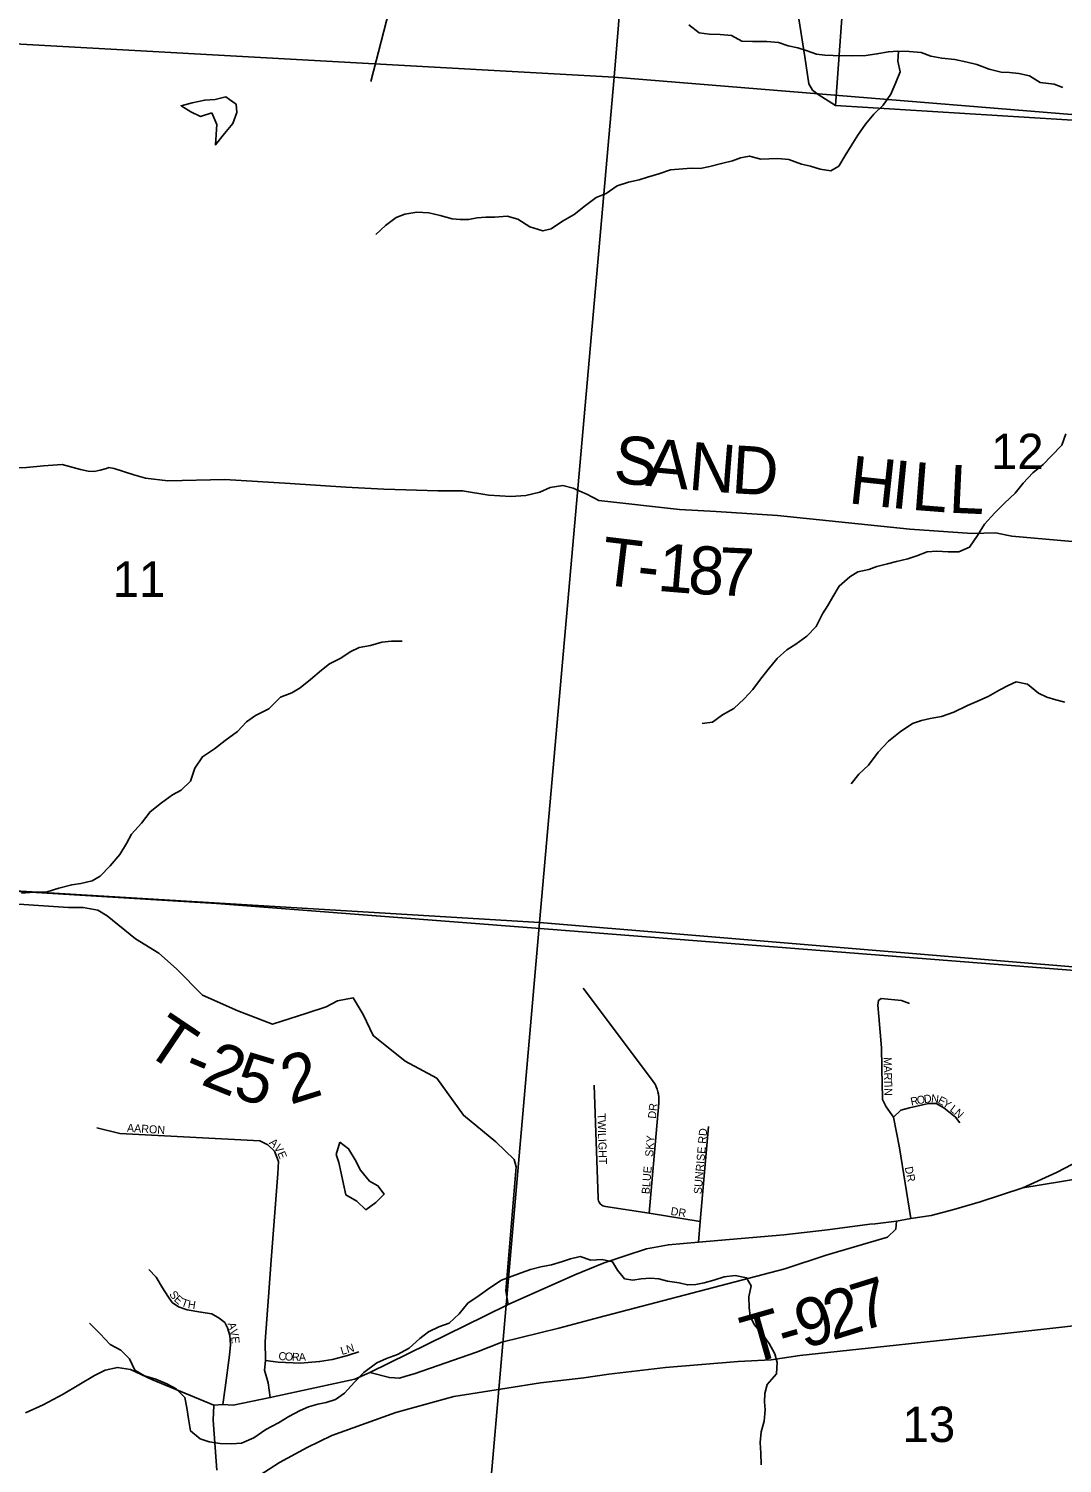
# Model space of a CAD drawing. Extents: x 1715311 to 2083412, y 146837 to 553079.
# Drawn here: x 1946363 to 1952817, y 390110 to 399072 of the extents above; entities that cross this region are included whole.
import ezdxf

# ---------------------------------------------------------------- set-up
doc = ezdxf.new("R2010")
doc.units = 0
for name, color, linetype in [('GM_X_Corporation', 7, 'Continuous'), ('GM_X_County_Road', 7, 'Continuous'), ('GM_X_Minor_Lake', 7, 'Continuous'), ('GM_X_Minor_River', 7, 'Continuous'), ('GM_X_Section', 7, 'Continuous'), ('GM_X_Section_Text', 7, 'Continuous'), ('GM_X_State_Route', 7, 'Continuous'), ('GM_X_Township', 7, 'Continuous'), ('GM_X_Township_Road', 7, 'Continuous'), ('GM_X_Township_Road_Text', 7, 'Continuous'), ('GM_X_Township_ROW', 7, 'Continuous'), ('GM_X_Township_Subdivision', 7, 'Continuous'), ('GM_X_Township_Subdivision_Text', 7, 'Continuous')]:
    doc.layers.add(name, color=color, linetype=linetype)

msp = doc.modelspace()

# ---------------------------------------------------------------- linework, layer by layer
at = {"layer": 'GM_X_Corporation'}
msp.add_lwpolyline([(1951400.8, 398593.3), (1951790.1, 403958.4), (1951882.2, 403946.4), (1952369.2, 409772.5), (1952762.7, 413955.4), (1952818.3, 414546), (1956814.1, 414156.7), (1957044.8, 416796.9), (1964305.6, 416004.9), (1963781, 410743.1), (1963333, 410778.7), (1963244.1, 409751.2), (1962327.9, 397543.7), (1960905.9, 397668.7), (1960888.5, 397495.3), (1958909.2, 396708.9), (1958911.4, 397994), (1957493.5, 398049.2), (1956327, 398134.1), (1955402.6, 398190.4), (1955405.6, 398328.5), (1954228.3, 398416.7)], close=True, dxfattribs=at)
at = {"layer": 'GM_X_County_Road'}
for points in [[(1951648.9, 391607.1), (1951782.9, 391622), (1951870.7, 391638.9), (1951999.3, 391658.8), (1952140.1, 391695.6), (1952305.5, 391743), (1952571.8, 391831.9), (1952780.8, 391926.8), (1953028.8, 392055.4), (1953694.1, 392476.6), (1954018.9, 392685.3), (1954287.5, 392856.1), (1954499.2, 392998)], [(1946343.8, 390425.3), (1946452.8, 390476.1), (1946579.5, 390542.3), (1946775.3, 390659.4), (1946840.6, 390692.1), (1946917.3, 390709.3), (1946999.9, 390695.9), (1947132.3, 390634.5), (1947520.1, 390473.2), (1947575.7, 390477.4), (1947641.2, 390474.2), (1947871.3, 390521.2), (1948399.2, 390636.4), (1948493.2, 390676.7), (1949212.9, 391032.2), (1949356.8, 391102.5), (1949773.5, 391288.3), (1949955.9, 391362), (1950094.8, 391408.9), (1950221.2, 391449.1), (1950358.4, 391475.8), (1950545, 391491.9), (1951078.4, 391537.8), (1951351, 391568.5), (1951616.2, 391603.5), (1951648.9, 391607.1)]]:
    msp.add_lwpolyline(points, dxfattribs=at)
at = {"layer": 'GM_X_Minor_Lake'}
for points in [[(1947617.3, 398629.8), (1947594.6, 398646.2), (1947528.6, 398630.4), (1947462.7, 398626.6), (1947384.7, 398608.9), (1947314.7, 398591.1), (1947376.5, 398552.8), (1947436.4, 398524.6), (1947506.4, 398546.4)], [(1947506.4, 398546.4), (1947537.7, 398474.8), (1947529.7, 398346.1), (1947585.9, 398418), (1947638, 398479.9), (1947662.2, 398549.9), (1947658.4, 398600), (1947617.3, 398629.8)], [(1948305.4, 392117), (1948283.2, 392039), (1948301, 391988.9), (1948314.8, 391922.8), (1948328.5, 391854.7), (1948344.3, 391786.5), (1948412.1, 391748.3), (1948467.8, 391694), (1948531.9, 391739.9), (1948562.8, 391770.6)], [(1948562.8, 391770.6), (1948584.1, 391791.8), (1948544.3, 391844), (1948492.4, 391872.1), (1948434.7, 391942.4), (1948401, 392006.6), (1948361.2, 392074.8), (1948305.4, 392117)]]:
    msp.add_lwpolyline(points, dxfattribs=at)
at = {"layer": 'GM_X_Minor_River'}
for points in [[(1952821.8, 398705), (1952765.9, 398725.2), (1952680, 398735.5), (1952612.3, 398777.8), (1952546.4, 398792), (1952488.4, 398798.2), (1952436.5, 398800.4), (1952360.6, 398820.6), (1952284.8, 398848.9), (1952222.9, 398863.1), (1952147.1, 398879.4), (1952065.2, 398887.7), (1951997.3, 398899.9), (1951935.4, 398924.2), (1951861.5, 398930.4), (1951789.6, 398932.7), (1951731.6, 398928.9), (1951659.6, 398915.1), (1951589.7, 398905.3), (1951509.8, 398903.6), (1951385.9, 398904), (1951333.9, 398908.1), (1951282, 398914.3), (1951218.1, 398936.6), (1951166.3, 398952.8), (1951106.3, 398965), (1951044.5, 398987.2), (1950972.6, 398993.5), (1950882.7, 398991.7), (1950816.7, 398994), (1950750.9, 399030.2), (1950681, 399036.5), (1950613.1, 399038.7), (1950549.2, 399046.9), (1950485.4, 399097.2)], [(1951794.1, 398932.5), (1951791.4, 398870.6), (1951805.1, 398802.5), (1951778.9, 398736.5), (1951746.7, 398662.5), (1951698.5, 398594.6), (1951640.4, 398538.7), (1951588.2, 398476.8), (1951540, 398406.9), (1951499.8, 398341), (1951461.7, 398281), (1951421.5, 398213.1), (1951371.4, 398185.2), (1951305.5, 398195.4), (1951245.6, 398213.7), (1951189.7, 398225.9), (1951109.9, 398256.2), (1951042, 398262.4), (1950988, 398258.6), (1950934.1, 398256.7), (1950864.2, 398277), (1950808.2, 398265.2), (1950758.2, 398247.3), (1950690.2, 398229.5), (1950616.2, 398211.8), (1950556.3, 398199.9), (1950502.3, 398202.1), (1950448.3, 398196.3), (1950370.4, 398190.5), (1950298.4, 398164.8), (1950228.4, 398145), (1950174.4, 398129.1), (1950108.4, 398113.3), (1950038.4, 398091.5), (1949970.3, 398043.7), (1949906.3, 398017.9), (1949840.2, 397968), (1949770, 397912.2), (1949696, 397870.4), (1949625.9, 397822.6), (1949573.9, 397808.8), (1949492, 397835), (1949418.3, 397883.3), (1949350.4, 397901.6), (1949274.5, 397895.8), (1949218.5, 397896), (1949164.5, 397890.2), (1949110.6, 397880.4), (1949058.6, 397880.5), (1949006.7, 397884.7), (1948932.8, 397905), (1948862.9, 397921.2), (1948787, 397925.5), (1948711.1, 397913.7), (1948659, 397893.9), (1948590.9, 397844), (1948530.8, 397786.2)], [(1952840.4, 396540.5), (1952814.2, 396470.5), (1952748, 396402.7), (1952697.9, 396350.8), (1952633.7, 396296.9), (1952573.6, 396233.1), (1952523.4, 396171.2), (1952457.3, 396107.3), (1952397.1, 396047.4), (1952330.9, 395977.6), (1952288.7, 395905.6), (1952238.5, 395833.8), (1952170.5, 395803.9), (1952104.5, 395804.1), (1952034.6, 395808.4), (1951974.7, 395804.6), (1951908.6, 395778.8), (1951852.6, 395761), (1951782.6, 395743.2), (1951726.7, 395729.3), (1951658.7, 395713.5), (1951608.6, 395693.7), (1951540.7, 395679.9), (1951490.6, 395648), (1951424.5, 395590.2), (1951384.3, 395522.2), (1951354.1, 395468.3), (1951320, 395416.4), (1951279.7, 395338.4), (1951221.6, 395276.5), (1951153.5, 395226.7), (1951097.4, 395192.9), (1951037.3, 395137), (1950979.1, 395067.1), (1950926.9, 395001.2), (1950884.8, 394945.3), (1950830.6, 394885.4), (1950766.5, 394825.6), (1950696.4, 394785.8), (1950632.3, 394739.9), (1950568.3, 394732.1)], [(1946318.6, 393671.1), (1946394.6, 393678.8), (1946478.5, 393680.6), (1946552.5, 393702.3), (1946632.5, 393724.1), (1946688.5, 393731.9), (1946760.5, 393749.7), (1946810.6, 393777.6), (1946872.7, 393843.4), (1946932.9, 393913.3), (1946973.1, 393983.2), (1947005.3, 394041.2), (1947067.5, 394109.1), (1947121.7, 394181), (1947191.8, 394236.8), (1947261.9, 394286.6), (1947315.9, 394314.5), (1947374.1, 394372.3), (1947400.3, 394452.3), (1947448.6, 394524.2), (1947522.7, 394574), (1947590.8, 394625.9), (1947666.9, 394681.7), (1947723, 394741.5), (1947779.1, 394781.4), (1947863.2, 394823.2), (1947935.4, 394897), (1948007.4, 394922.8), (1948059.5, 394954.7), (1948123.6, 395006.5), (1948191.7, 395064.3), (1948241.8, 395104.2), (1948311.9, 395140), (1948369.9, 395179.9), (1948428, 395205.7), (1948498, 395219.5), (1948568, 395239.3), (1948629.9, 395247.1), (1948695.9, 395246.9)], [(1952832.6, 394864.7), (1952776.7, 394878.9), (1952720.8, 394897.1), (1952669, 394921.3), (1952599.2, 394977.6), (1952529.4, 394991.9), (1952479.3, 394970), (1952427.3, 394942.2), (1952355.2, 394900.4), (1952283.2, 394868.6), (1952225.1, 394844.7), (1952141.1, 394803), (1952063.1, 394775.2), (1951993.1, 394763.4), (1951939.1, 394749.6), (1951881.1, 394731.8), (1951805, 394680), (1951732.8, 394622.1), (1951666.7, 394552.3), (1951606.4, 394472.4), (1951546.3, 394414.5), (1951498.1, 394354.6)], [(1950938, 390100.4), (1950934.3, 390172.5), (1950930.5, 390240.6), (1950936.7, 390306.6), (1950956.9, 390372.6), (1950961.2, 390444.6), (1950957.4, 390494.7), (1950959.5, 390546.7), (1950973.7, 390602.7), (1951033.9, 390668.6), (1951038.1, 390740.7), (1951022.3, 390794.8), (1950986.6, 390858.9), (1950942.8, 390919.1), (1950893.1, 390977.3), (1950869.3, 391029.5), (1950861.5, 391083.6), (1950859.7, 391149.6), (1950873.9, 391219.6), (1950846.1, 391269.8), (1950774.3, 391284), (1950706.3, 391274.2), (1950642.3, 391254.5), (1950580.3, 391238.6), (1950528.3, 391226.8), (1950476.3, 391225), (1950424.4, 391237.1), (1950352.5, 391247.4), (1950298.6, 391263.6), (1950246.7, 391265.8), (1950188.7, 391262), (1950136.7, 391254.1), (1950084.8, 391262.3), (1950041.1, 391316.5), (1950009.3, 391368.6), (1949943.4, 391382.9), (1949873.4, 391379.1), (1949807.6, 391401.3), (1949745.6, 391387.5), (1949695.6, 391371.7), (1949627.6, 391349.9), (1949561.6, 391338.1), (1949497.6, 391320.3), (1949437.6, 391300.5), (1949365.5, 391272.7), (1949315.5, 391254.8), (1949243.4, 391207), (1949175.3, 391159.2), (1949105.2, 391111.4), (1949051, 391043.5), (1948988.9, 390985.7), (1948924.9, 390961.9), (1948860.8, 390932), (1948806.7, 390890.2), (1948738.6, 390830.4), (1948666.5, 390790.6), (1948598.5, 390764.8), (1948536.5, 390736.9), (1948456.3, 390677.1), (1948398.2, 390617.3), (1948336, 390547.4), (1948279.9, 390509.6), (1948221.9, 390489.8), (1948169.9, 390479.9), (1948109.9, 390462.1), (1948057.9, 390440.2), (1947987.8, 390402.5), (1947923.7, 390362.6), (1947843.7, 390320.8), (1947769.5, 390269.1), (1947691.5, 390235.3), (1947629.5, 390231.5), (1947559.6, 390233.7), (1947489.7, 390244), (1947433.8, 390262.2), (1947374.1, 390312.4), (1947362.3, 390388.5), (1947350.6, 390456.6), (1947338.8, 390520.7), (1947285.1, 390574.9), (1947225.2, 390607.2), (1947157.4, 390635.4), (1947085.5, 390655.7), (1947025.7, 390691.9), (1946992, 390762.1), (1946938.2, 390816.3), (1946872.4, 390852.5), (1946810.7, 390918.8), (1946743, 390985.1)]]:
    msp.add_lwpolyline(points, dxfattribs=at)
at = {"layer": 'GM_X_Section'}
for points in [[(1950462.1, 404129.8), (1950018.5, 398769.4), (1944666, 399066.9), (1945111.7, 404583.3), (1945173.4, 404578)], [(1950462.1, 404129.8), (1950526.1, 404123.8), (1955906.6, 403678.3), (1955626.7, 400858.1), (1955401, 398329.9), (1950018.5, 398769.4)], [(1944666, 399066.9), (1950018.5, 398769.4), (1949552.9, 393489.1), (1944212.4, 393810.6)], [(1950018.5, 398769.4), (1955401, 398329.9), (1955151.1, 395535.7), (1954935.4, 393041.5), (1949552.9, 393489.1)], [(1944212.4, 393810.6), (1949552.9, 393489.1), (1949095.4, 388230.7), (1943784.9, 388574.3)], [(1949552.9, 393489.1), (1954935.4, 393041.5), (1954689.6, 390305.3), (1954467.9, 387809.1), (1949095.4, 388230.7)]]:
    msp.add_lwpolyline(points, close=True, dxfattribs=at)
at = {"layer": 'GM_X_State_Route'}
msp.add_lwpolyline([(1947770.9, 390012.6), (1947929.3, 390115.7), (1948103.1, 390208.1), (1948256.5, 390284), (1948655.7, 390427.9), (1949017.1, 390528.4), (1949348.5, 390578.5), (1949559.3, 390612), (1949830.4, 390643.8), (1949986.9, 390666.1), (1950339.6, 390708.2), (1950794, 390746.9), (1950999.3, 390755.6), (1951178.3, 390783.7), (1952458.7, 390921.4), (1954755.7, 391177.5)], dxfattribs=at)
at = {"layer": 'GM_X_Township'}
for points in [[(1954591.4, 393055), (1949530.3, 393453.8), (1947535.1, 393607.2), (1944226.4, 393808.8), (1943459.4, 393868.8), (1942568, 394010.2), (1933970.2, 394879.8)], [(1933970.2, 394879.8), (1942568, 394010.2), (1943459.4, 393868.8), (1944226.4, 393808.8), (1947535.1, 393607.2), (1949530.3, 393453.8), (1954591.4, 393055), (1954943.6, 393039.7), (1954847, 392205.4), (1954821.8, 391904.1), (1954755.7, 391177.5), (1954712.1, 390316), (1954179.1, 384547.2), (1954168.7, 384419.8), (1954163, 384350.7), (1954148.2, 384241.8), (1954130.8, 384197.2), (1953921.9, 382139), (1953708.9, 379666.7), (1953358.5, 375895.1)]]:
    msp.add_lwpolyline(points, dxfattribs=at)
at = {"layer": 'GM_X_Township_Road'}
for points in [[(1948825.3, 400001.7), (1948500, 398742.1)], [(1948718.3, 396191.3), (1948917.3, 396185.5), (1949072.7, 396185.5), (1949237.3, 396157.7), (1949374.1, 396150.7), (1949466.8, 396155.4), (1949554.9, 396176.2), (1949619.9, 396206.4), (1949698.7, 396218), (1949763.6, 396201.8), (1949838.8, 396169.3)], [(1949838.8, 396169.3), (1949849.4, 396164.7), (1949923.6, 396125.2), (1950426.8, 396068.1), (1950657.1, 396056.9), (1951039.3, 396031.7), (1951866.4, 395946.2), (1952254.3, 395919.4), (1952401.3, 395922.8), (1952501.6, 395902.7), (1953587.6, 395805.8), (1953618.3, 395803.3)], [(1946144.4, 393614.3), (1946611.8, 393581.5), (1946703, 393581.5), (1946794.1, 393565.2), (1946852.6, 393530.1), (1947030.2, 393387.5), (1947175.1, 393296.4), (1947287.3, 393198.2), (1947448.6, 393034.6), (1947668.3, 392936.5), (1947885.3, 392852.5), (1948099.5, 392921.3), (1948221.6, 392962.6), (1948291.7, 393000.3), (1948389.7, 393017.7), (1948451, 392913.3), (1948514.1, 392782.7), (1948714.9, 392623.4), (1948912, 392516.1), (1949078.4, 392284.9), (1949280.6, 392119.1), (1949394.5, 392008.1), (1949407.9, 391961.3), (1949343.4, 391187.9), (1949356.8, 391102.5)], [(1952571.8, 391831.9), (1953918, 392051), (1954505.6, 392149.2), (1954754.9, 392197), (1954801.6, 392202.3), (1954846.1, 392205.3)], [(1948493.2, 390676.7), (1948616.1, 390646), (1948679.4, 390642.1), (1948717.8, 390653.6), (1948769.6, 390669), (1949160.2, 390805.4), (1949317.6, 390866.8), (1949674.6, 390955.1), (1949924.1, 391020.4), (1951084.6, 391325.2), (1951343.1, 391411.3), (1951725, 391522.4), (1951778.2, 391573.4), (1951782.9, 391622)], [(1947520.1, 390473.2), (1947514.3, 390379.1), (1947533.5, 390123.7), (1947537.9, 390067.4)]]:
    msp.add_lwpolyline(points, dxfattribs=at)
at = {"layer": 'GM_X_Township_ROW'}
for points in [[(1950896.2, 399788.3), (1950922.7, 399785.2), (1951020.5, 399672.5), (1951050.4, 399636.3), (1951094.5, 399538.2), (1951138.3, 399337.8), (1951178, 399095.2), (1951209.7, 398896.7), (1951235.5, 398728.3), (1951258.4, 398689.3), (1951293.6, 398662.2), (1951400.8, 398593.3)], [(1951400.8, 398593.3), (1954228.3, 398416.7), (1955405.6, 398328.5), (1955402.6, 398190.4)], [(1946184.5, 396327.3), (1946349.1, 396332), (1946455.3, 396342), (1946571.6, 396350), (1946687.9, 396317.9), (1946733.8, 396308.9), (1946771.4, 396307.1), (1946809.1, 396314.3), (1946848.5, 396325.1), (1946862.9, 396330.5), (1946896.5, 396325.8), (1947020.7, 396285.7), (1947092.9, 396263.7), (1947231.2, 396247.6), (1947587.2, 396255.8), (1947996.2, 396230.6), (1948343.5, 396208.2), (1948581.8, 396195.3), (1948718.3, 396191.3)]]:
    msp.add_lwpolyline(points, dxfattribs=at)
at = {"layer": 'GM_X_Township_Subdivision'}
for points in [[(1950237.3, 391672), (1950297.4, 392359.3), (1950298.8, 392382.1), (1950298.2, 392398.3), (1950295.8, 392417.1), (1950292.8, 392431.6), (1950287.9, 392447.9), (1950282, 392462.9), (1950274.6, 392478.1), (1950267.9, 392489.5), (1950259.1, 392502.3), (1949825.2, 393078.1)], [(1951694.4, 392407.5), (1951693, 392468.7), (1951688.8, 392706.4), (1951671.9, 392900.6), (1951664.9, 392972.3), (1951669.1, 393001.9), (1951687.4, 393014.6), (1951812.5, 393001.9), (1951863.2, 392983.6)], [(1950556.3, 391621.4), (1950237.3, 391672), (1949964.7, 391715.1), (1949956.8, 391716.5), (1949949.4, 391719.1), (1949941.2, 391723.6), (1949932.3, 391731.4), (1949925.7, 391740.6), (1949921.7, 391749.8), (1949919.9, 391757.9), (1949919.2, 391765.8), (1949894.9, 392471.8)], [(1951870.7, 391638.9), (1951801.4, 392080.4), (1951764.3, 392272.5), (1951718.1, 392337.3), (1951694.9, 392383.7), (1951694.4, 392407.5)], [(1951764.3, 392272.5), (1951808.3, 392316.5), (1951863.9, 392330.4), (1951981.9, 392358.2), (1952030.5, 392358.2), (1952076.8, 392330.4), (1952151.5, 392273.1), (1952178.6, 392237.8)], [(1947871.3, 390521.2), (1947859.2, 390612.8), (1947835.6, 390692.3), (1947842.5, 390751.6), (1947840.6, 390870.6), (1947861.7, 391149.1), (1947877.1, 391379.5), (1947918.4, 391920.6), (1947924.3, 391996.3), (1947897.4, 392060.2), (1947857, 392100.6), (1947806.6, 392124.1), (1946932.4, 392171.2), (1946787.9, 392204.9)], [(1950545, 391491.9), (1950556.3, 391621.4), (1950608.2, 392214.1)], [(1947575.7, 390477.4), (1947589.6, 390581.6), (1947617.6, 390785.8), (1947624.2, 390851.1), (1947619.2, 390908.3), (1947604, 390957.1), (1947587.2, 390990.7), (1947551.9, 391017.6), (1947506.5, 391042.9), (1947439.3, 391054.6), (1947353.6, 391068), (1947298.1, 391088.2), (1947259.4, 391115.2), (1947232.5, 391153.8), (1947198.9, 391205.9), (1947158.5, 391273.2), (1947113.2, 391320.3)], [(1947842.5, 390751.6), (1947921.2, 390742), (1948061.3, 390736.2), (1948180.3, 390745.8), (1948260.9, 390759.3), (1948353.1, 390784.2), (1948424.1, 390807.3)]]:
    msp.add_lwpolyline(points, dxfattribs=at)

# ---------------------------------------------------------------- texts
at = {"layer": 'GM_X_Section_Text'}
for s, p in [('12', (1952372, 396321.1)), ('11', (1946887.4, 395523.1)), ('13', (1951819.8, 390243.1))]:
    msp.add_text(s, height=221, rotation=0.00001, dxfattribs=at).set_placement(p)
at = {"layer": 'GM_X_Township_Road_Text'}
for s, rotation, p in [('S', 354.67093, (1950009.2, 396236.5)), ('A', 354.70451, (1950210.9, 396217.7)), ('N', 355.43741, (1950477.9, 396193)), ('D', 356.48893, (1950747.1, 396171.5)), ('H', 353.85733, (1951476.2, 396108.6)), ('I', 354.38262, (1951741.6, 396080.1)), ('L', 355.59118, (1951871, 396067.4)), ('L', 357.35489, (1952104.7, 396049.5)), ('T', 353.19127, (1949926.9, 395602)), ('1', 355.24307, (1950283.9, 395561.3)), ('8', 356.56696, (1950475.6, 395545.4)), ('7', 357.32114, (1950664.3, 395534.1)), ('-', 353.95699, (1950154, 395574.9)), ('T', 326.01461, (1947073, 392684.3)), ('2', 337.88421, (1947430.9, 392479.9)), ('-', 337.15213, (1947314.5, 392528.9)), ('5', 343.30025, (1947629.9, 392400.6)), ('2', 17.39616, (1947997.3, 392349.1)), ('2', 17.05868, (1951380.7, 390877.3)), ('7', 17.2148, (1951556.8, 390931.3)), ('9', 16.61929, (1951202.7, 390824.1)), ('T', 15.90966, (1950866.2, 390727.3)), ('-', 16.29774, (1951083.7, 390789.3))]:
    msp.add_text(s, height=300, rotation=rotation, dxfattribs=at).set_placement(p)
at = {"layer": 'GM_X_Township_Subdivision_Text'}
for s, rotation, p in [('M', 271.32969, (1951701.4, 392647.4)), ('A', 271.31139, (1951702.6, 392594.7)), ('R', 271.33569, (1951703.7, 392550.7)), ('T', 271.31127, (1951704.6, 392511.1)), ('I', 271.34431, (1951705.4, 392475.8)), ('N', 271.31139, (1951705.9, 392453.8)), ('R', 11.26707, (1951875, 392344.2)), ('O', 11.24134, (1951913.8, 392351.9)), ('D', 7.36357, (1951956.1, 392360.3)), ('N', 354.13284, (1951996.7, 392365.9)), ('E', 331.73626, (1952035.5, 392362.9)), ('Y', 325.22467, (1952065.2, 392347.1)), ('TWILIGHT', 271.68375, (1949915.2, 392295.7)), ('DR', 83.99458, (1950279.2, 392261.2)), ('L', 322.3598, (1952111.4, 392314.5)), ('N', 317.14856, (1952138.4, 392293.8)), ('AARON', 356.49837, (1946976, 392181.6)), ('SUNRISE RD', 85.06065, (1950565.2, 391790.2)), ('A', 317.34992, (1947861.6, 392108.9)), ('V', 303.73857, (1947891.9, 392081.5)), ('SKY', 85.48871, (1950261.6, 392023.3)), ('E', 292.45593, (1947915.1, 392047.2)), ('BLUE', 85.23886, (1950239.6, 391790.2)), ('DR', 281.89272, (1951833.2, 391958.5)), ('DR', 351.03269, (1950369.3, 391662.3)), ('S', 306.21419, (1947238.5, 391165.3)), ('E', 318.22048, (1947266.9, 391128.5)), ('T', 340.69714, (1947311.5, 391094.2)), ('H', 351.55683, (1947354.8, 391080.1)), ('A', 287.08024, (1947604.8, 390982.6)), ('V', 283.18796, (1947617.5, 390941.5)), ('E', 275.58282, (1947627.2, 390900.3)), ('LN', 16.69824, (1948319.4, 390786.5)), ('C', 356.52516, (1947922, 390756)), ('O', 356.50136, (1947961.5, 390753.6)), ('R', 356.66544, (1948005.6, 390750.9)), ('A', 2.94674, (1948051.1, 390748.5))]:
    msp.add_text(s, height=50, rotation=rotation, dxfattribs=at).set_placement(p)

doc.saveas('drawing.dxf')
